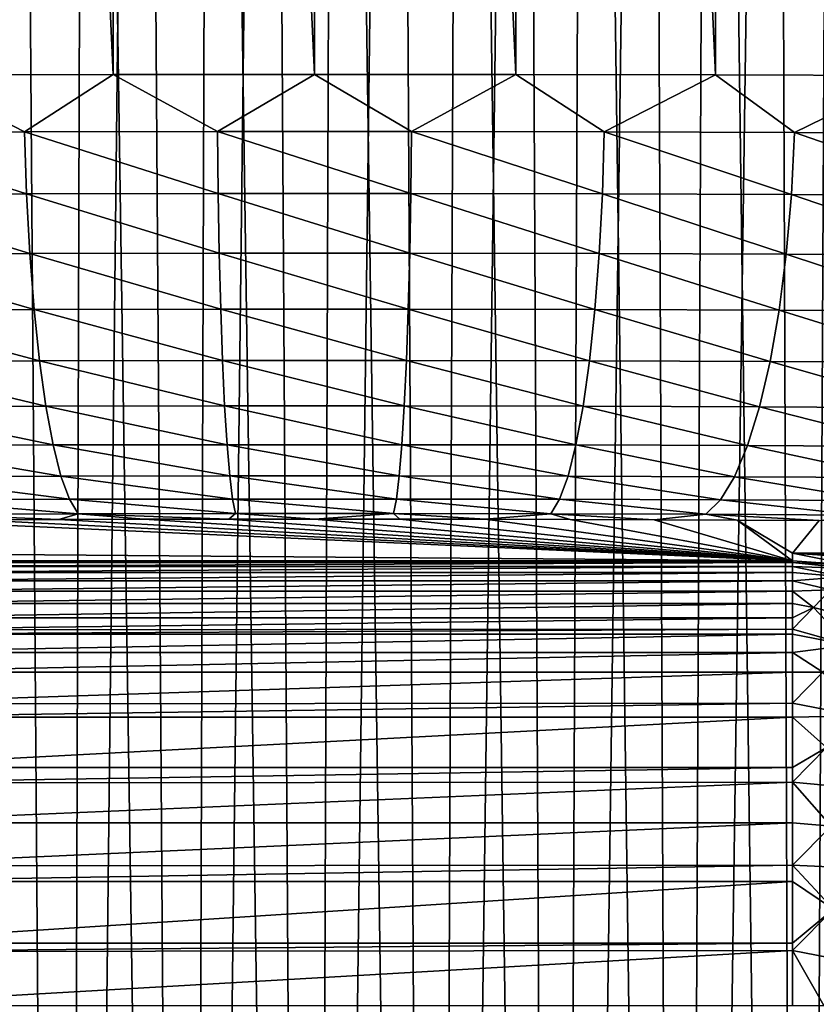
# Model space of a CAD drawing. Header units: millimetres. Extents: x -110 to 110, y 0 to 80.
# Tile 295 of 439: x 71.17 to 74.76, y 26.04 to 30.47. Entities that reach past the tile are written whole.
import ezdxf

# ---------------------------------------------------------------- set-up
doc = ezdxf.new("R2010")
doc.units = ezdxf.units.MM
doc.header["$LTSCALE"] = 59.460957
for name, color, linetype in [('104', 7, 'CONTINUOUS'), ('105', 7, 'CONTINUOUS'), ('129', 7, 'CONTINUOUS'), ('137', 7, 'CONTINUOUS'), ('231', 7, 'CONTINUOUS'), ('30', 7, 'CONTINUOUS'), ('54', 7, 'CONTINUOUS'), ('6', 7, 'CONTINUOUS'), ('77', 7, 'CONTINUOUS'), ('79', 7, 'CONTINUOUS'), ('91', 7, 'CONTINUOUS')]:
    doc.layers.add(name, color=color, linetype=linetype)

msp = doc.modelspace()

# ---------------------------------------------------------------- linework, layer by layer
at = {"layer": '104', "color": 7, "linetype": 'CONTINUOUS'}
for points in [[(74.65, 28.0343, 50.0349), (70.35, 28.0269, 50.1759), (74.65, 28.0269, 50.1759), (74.65, 28.0343, 50.0349)], [(74.65, 28.0343, 50.0349), (70.35, 28.0343, 50.0349), (70.35, 28.0269, 50.1759), (74.65, 28.0343, 50.0349)], [(74.65, 28.0269, 50.1759), (70.35, 28.0095, 50.316), (74.65, 28.0095, 50.316), (74.65, 28.0269, 50.1759)], [(70.35, 28.0269, 50.1759), (70.35, 28.0095, 50.316), (74.65, 28.0269, 50.1759), (70.35, 28.0269, 50.1759)], [(70.35, 28.0095, 50.316), (70.35, 27.9823, 50.4545), (74.65, 28.0095, 50.316), (70.35, 28.0095, 50.316)], [(74.65, 28.0095, 50.316), (70.35, 27.9823, 50.4545), (74.65, 27.9823, 50.4545), (74.65, 28.0095, 50.316)], [(74.65, 27.9823, 50.4545), (70.35, 27.9454, 50.5908), (74.65, 27.9454, 50.5908), (74.65, 27.9823, 50.4545)], [(70.35, 27.9823, 50.4545), (70.35, 27.9454, 50.5908), (74.65, 27.9823, 50.4545), (70.35, 27.9823, 50.4545)], [(74.65, 27.9454, 50.5908), (70.35, 27.8989, 50.7241), (74.65, 27.8989, 50.7241), (74.65, 27.9454, 50.5908)], [(70.35, 27.9454, 50.5908), (70.35, 27.8989, 50.7241), (74.65, 27.9454, 50.5908), (70.35, 27.9454, 50.5908)], [(74.65, 27.8989, 50.7241), (70.35, 27.8432, 50.8538), (74.65, 27.8432, 50.8538), (74.65, 27.8989, 50.7241)], [(70.35, 27.8989, 50.7241), (70.35, 27.8432, 50.8538), (74.65, 27.8989, 50.7241), (70.35, 27.8989, 50.7241)], [(74.65, 27.8432, 50.8538), (70.35, 27.7784, 50.9793), (74.65, 27.7784, 50.9793), (74.65, 27.8432, 50.8538)], [(70.35, 27.8432, 50.8538), (70.35, 27.7784, 50.9793), (74.65, 27.8432, 50.8538), (70.35, 27.8432, 50.8538)], [(74.65, 27.7784, 50.9793), (70.35, 27.7238, 51.0707), (74.65, 27.7267, 51.0663), (74.65, 27.7784, 50.9793)], [(70.35, 27.7784, 50.9793), (70.35, 27.7238, 51.0707), (74.65, 27.7784, 50.9793), (70.35, 27.7784, 50.9793)], [(74.65, 27.7267, 51.0663), (70.35, 27.705, 51.0999), (74.65, 27.705, 51.0999), (74.65, 27.7267, 51.0663)], [(70.35, 27.7238, 51.0707), (70.35, 27.705, 51.0999), (74.65, 27.7267, 51.0663), (70.35, 27.7238, 51.0707)], [(74.65, 27.705, 51.0999), (70.35, 27.6232, 51.215), (74.65, 27.6232, 51.215), (74.65, 27.705, 51.0999)], [(70.35, 27.705, 51.0999), (70.35, 27.6232, 51.215), (74.65, 27.705, 51.0999), (70.35, 27.705, 51.0999)], [(74.65, 27.6232, 51.215), (70.35, 27.5336, 51.324), (74.65, 27.5336, 51.324), (74.65, 27.6232, 51.215)], [(70.35, 27.6232, 51.215), (70.35, 27.5336, 51.324), (74.65, 27.6232, 51.215), (70.35, 27.6232, 51.215)], [(74.65, 27.5336, 51.324), (70.35, 27.392, 51.4689), (74.65, 27.3951, 51.4659), (74.65, 27.5336, 51.324)], [(70.35, 27.5336, 51.324), (70.35, 27.392, 51.4689), (74.65, 27.5336, 51.324), (70.35, 27.5336, 51.324)], [(74.65, 27.3951, 51.4659), (70.35, 27.3323, 51.5218), (74.65, 27.3323, 51.5218), (74.65, 27.3951, 51.4659)], [(70.35, 27.392, 51.4689), (70.35, 27.3323, 51.5218), (74.65, 27.3951, 51.4659), (70.35, 27.392, 51.4689)], [(74.65, 27.3323, 51.5218), (70.35, 27.1052, 51.6893), (74.65, 27.1052, 51.6893), (74.65, 27.3323, 51.5218)], [(70.35, 27.3323, 51.5218), (70.35, 27.1052, 51.6893), (74.65, 27.3323, 51.5218), (70.35, 27.3323, 51.5218)], [(70.35, 27.1052, 51.6893), (70.35, 27.0366, 51.7309), (74.65, 27.1052, 51.6893), (70.35, 27.1052, 51.6893)], [(74.65, 27.1052, 51.6893), (70.35, 27.0366, 51.7309), (74.65, 27.0398, 51.729), (74.65, 27.1052, 51.6893)], [(70.35, 27.0366, 51.7309), (70.35, 26.8568, 51.8232), (74.65, 27.0398, 51.729), (70.35, 27.0366, 51.7309)], [(74.65, 27.0398, 51.729), (70.35, 26.8568, 51.8232), (74.65, 26.8568, 51.8232), (74.65, 27.0398, 51.729)], [(70.35, 26.8568, 51.8232), (70.35, 26.6631, 51.8987), (74.65, 26.8568, 51.8232), (70.35, 26.8568, 51.8232)], [(74.65, 26.8568, 51.8232), (70.35, 26.6631, 51.8987), (74.65, 26.6665, 51.8975), (74.65, 26.8568, 51.8232)], [(70.35, 26.6631, 51.8987), (70.35, 26.592, 51.9208), (74.65, 26.6665, 51.8975), (70.35, 26.6631, 51.8987)], [(74.65, 26.6665, 51.8975), (70.35, 26.592, 51.9208), (74.65, 26.592, 51.9208), (74.65, 26.6665, 51.8975)], [(70.35, 26.592, 51.9208), (70.35, 26.3161, 51.9801), (74.65, 26.592, 51.9208), (70.35, 26.592, 51.9208)], [(74.65, 26.592, 51.9208), (70.35, 26.3161, 51.9801), (74.65, 26.3161, 51.9801), (74.65, 26.592, 51.9208)], [(70.35, 26.3161, 51.9801), (70.35, 26.2786, 51.9851), (74.65, 26.3161, 51.9801), (70.35, 26.3161, 51.9801)], [(74.65, 26.3161, 51.9801), (70.35, 26.2786, 51.9851), (74.65, 26.2821, 51.9846), (74.65, 26.3161, 51.9801)], [(70.35, 26.0346, 52), (74.65, 26.0346, 52), (74.65, 26.2821, 51.9846), (70.35, 26.0346, 52)], [(70.35, 26.2786, 51.9851), (70.35, 26.0346, 52), (74.65, 26.2821, 51.9846), (70.35, 26.2786, 51.9851)]]:
    msp.add_3dface(points, dxfattribs=at)
at = {"layer": '105', "color": 7, "linetype": 'CONTINUOUS'}
for points in [[(74.9212, 28.0158, 50.0346), (74.65, 28.0343, 50.0349), (74.65, 28.0269, 50.1759), (74.9212, 28.0158, 50.0346)], [(74.65, 28.0269, 50.1759), (74.65, 28.0095, 50.316), (74.9099, 28.0007, 50.259), (74.65, 28.0269, 50.1759)], [(74.9212, 28.0158, 50.0346), (74.65, 28.0269, 50.1759), (74.9099, 28.0007, 50.259), (74.9212, 28.0158, 50.0346)], [(74.9099, 28.0007, 50.259), (74.65, 28.0095, 50.316), (74.8764, 27.9633, 50.4785), (74.9099, 28.0007, 50.259)], [(74.65, 28.0095, 50.316), (74.65, 27.9823, 50.4545), (74.8764, 27.9633, 50.4785), (74.65, 28.0095, 50.316)], [(74.65, 27.9823, 50.4545), (74.65, 27.9454, 50.5908), (74.8764, 27.9633, 50.4785), (74.65, 27.9823, 50.4545)], [(74.8764, 27.9633, 50.4785), (74.65, 27.9454, 50.5908), (74.8212, 27.9044, 50.6888), (74.8764, 27.9633, 50.4785)], [(74.65, 27.9454, 50.5908), (74.65, 27.8989, 50.7241), (74.8212, 27.9044, 50.6888), (74.65, 27.9454, 50.5908)], [(74.8212, 27.9044, 50.6888), (74.65, 27.8989, 50.7241), (74.7455, 27.8253, 50.8856), (74.8212, 27.9044, 50.6888)], [(74.65, 27.8989, 50.7241), (74.65, 27.8432, 50.8538), (74.7455, 27.8253, 50.8856), (74.65, 27.8989, 50.7241)], [(74.8212, 27.9044, 50.6888), (74.7455, 27.8253, 50.8856), (75.0049, 27.7589, 50.9491), (74.8212, 27.9044, 50.6888)], [(74.65, 27.8432, 50.8538), (74.65, 27.7784, 50.9793), (74.7455, 27.8253, 50.8856), (74.65, 27.8432, 50.8538)], [(74.65, 27.7784, 50.9793), (74.65, 27.7267, 51.0663), (74.7455, 27.8253, 50.8856), (74.65, 27.7784, 50.9793)], [(74.7455, 27.8253, 50.8856), (74.65, 27.7267, 51.0663), (74.9049, 27.6556, 51.1434), (74.7455, 27.8253, 50.8856)], [(75.0049, 27.7589, 50.9491), (74.7455, 27.8253, 50.8856), (74.9049, 27.6556, 51.1434), (75.0049, 27.7589, 50.9491)], [(74.65, 27.7267, 51.0663), (74.65, 27.705, 51.0999), (74.9049, 27.6556, 51.1434), (74.65, 27.7267, 51.0663)], [(74.65, 27.705, 51.0999), (74.65, 27.6232, 51.215), (74.9049, 27.6556, 51.1434), (74.65, 27.705, 51.0999)], [(74.9049, 27.6556, 51.1434), (74.65, 27.6232, 51.215), (74.7868, 27.5344, 51.316), (74.9049, 27.6556, 51.1434)], [(74.65, 27.6232, 51.215), (74.65, 27.5336, 51.324), (74.7868, 27.5344, 51.316), (74.65, 27.6232, 51.215)], [(74.7868, 27.5344, 51.316), (74.65, 27.3951, 51.4659), (74.944, 27.3379, 51.4883), (74.7868, 27.5344, 51.316)], [(74.65, 27.5336, 51.324), (74.65, 27.3951, 51.4659), (74.7868, 27.5344, 51.316), (74.65, 27.5336, 51.324)], [(74.65, 27.3951, 51.4659), (74.65, 27.3323, 51.5218), (74.944, 27.3379, 51.4883), (74.65, 27.3951, 51.4659)], [(74.944, 27.3379, 51.4883), (74.65, 27.3323, 51.5218), (74.8034, 27.1949, 51.6218), (74.944, 27.3379, 51.4883)], [(74.65, 27.3323, 51.5218), (74.65, 27.1052, 51.6893), (74.8034, 27.1949, 51.6218), (74.65, 27.3323, 51.5218)], [(74.8034, 27.1949, 51.6218), (74.65, 27.0398, 51.729), (74.9889, 27.0086, 51.7136), (74.8034, 27.1949, 51.6218)], [(74.65, 27.1052, 51.6893), (74.65, 27.0398, 51.729), (74.8034, 27.1949, 51.6218), (74.65, 27.1052, 51.6893)], [(74.9889, 27.0086, 51.7136), (74.65, 27.0398, 51.729), (74.8245, 26.8422, 51.8214), (74.9889, 27.0086, 51.7136)], [(74.65, 27.0398, 51.729), (74.65, 26.8568, 51.8232), (74.8245, 26.8422, 51.8214), (74.65, 27.0398, 51.729)], [(74.65, 26.8568, 51.8232), (74.65, 26.6665, 51.8975), (74.8245, 26.8422, 51.8214), (74.65, 26.8568, 51.8232)], [(74.65, 26.6665, 51.8975), (75.015, 26.6492, 51.8679), (74.8245, 26.8422, 51.8214), (74.65, 26.6665, 51.8975)], [(74.65, 26.6665, 51.8975), (74.8355, 26.4683, 51.9436), (75.015, 26.6492, 51.8679), (74.65, 26.6665, 51.8975)], [(74.65, 26.6665, 51.8975), (74.65, 26.592, 51.9208), (74.8355, 26.4683, 51.9436), (74.65, 26.6665, 51.8975)], [(74.65, 26.592, 51.9208), (74.65, 26.3161, 51.9801), (74.8355, 26.4683, 51.9436), (74.65, 26.592, 51.9208)], [(74.65, 26.2821, 51.9846), (74.9744, 26.2188, 51.9649), (74.8355, 26.4683, 51.9436), (74.65, 26.2821, 51.9846)], [(74.65, 26.3161, 51.9801), (74.65, 26.2821, 51.9846), (74.8355, 26.4683, 51.9436), (74.65, 26.3161, 51.9801)], [(74.65, 26.2821, 51.9846), (74.7908, 26.0346, 51.995), (74.9744, 26.2188, 51.9649), (74.65, 26.2821, 51.9846)], [(74.65, 26.2821, 51.9846), (74.65, 26.0346, 52), (74.7908, 26.0346, 51.995), (74.65, 26.2821, 51.9846)]]:
    msp.add_3dface(points, dxfattribs=at)
at = {"layer": '129', "color": 7, "linetype": 'CONTINUOUS'}
for points in [[(70.6963, 30.2196, 37.4746), (70.3399, 29.9611, 37.5704), (71.1961, 29.964, 37.4057), (70.6963, 30.2196, 37.4746)], [(71.5937, 30.2214, 37.3409), (70.6963, 30.2196, 37.4746), (71.1961, 29.964, 37.4057), (71.5937, 30.2214, 37.3409)], [(71.5937, 30.2214, 37.3409), (71.1961, 29.964, 37.4057), (72.0641, 29.9654, 37.323), (71.5937, 30.2214, 37.3409)], [(72.5, 30.2221, 37.2962), (71.5937, 30.2214, 37.3409), (72.0641, 29.9654, 37.323), (72.5, 30.2221, 37.2962)], [(72.5, 30.2221, 37.2962), (72.0641, 29.9654, 37.323), (72.9359, 29.9654, 37.323), (72.5, 30.2221, 37.2962)], [(73.4063, 30.2214, 37.3409), (72.5, 30.2221, 37.2962), (72.9359, 29.9654, 37.323), (73.4063, 30.2214, 37.3409)], [(73.4063, 30.2214, 37.3409), (72.9359, 29.9654, 37.323), (73.8039, 29.964, 37.4057), (73.4063, 30.2214, 37.3409)], [(74.3037, 30.2196, 37.4746), (73.4063, 30.2214, 37.3409), (73.8039, 29.964, 37.4057), (74.3037, 30.2196, 37.4746)], [(74.3037, 30.2196, 37.4746), (73.8039, 29.964, 37.4057), (74.6601, 29.9611, 37.5704), (74.3037, 30.2196, 37.4746)], [(75.1837, 30.2166, 37.6961), (74.3037, 30.2196, 37.4746), (74.6601, 29.9611, 37.5704), (75.1837, 30.2166, 37.6961)], [(75.1837, 30.2166, 37.6961), (74.6601, 29.9611, 37.5704), (75.4968, 29.9568, 37.8154), (75.1837, 30.2166, 37.6961)], [(70.3399, 29.9611, 37.5704), (71.2048, 29.6849, 37.4616), (71.1961, 29.964, 37.4057), (70.3399, 29.9611, 37.5704)], [(70.3543, 29.6821, 37.6252), (71.2048, 29.6849, 37.4616), (70.3399, 29.9611, 37.5704), (70.3543, 29.6821, 37.6252)], [(71.1961, 29.964, 37.4057), (72.067, 29.6863, 37.3795), (72.0641, 29.9654, 37.323), (71.1961, 29.964, 37.4057)], [(71.2048, 29.6849, 37.4616), (72.067, 29.6863, 37.3795), (71.1961, 29.964, 37.4057), (71.2048, 29.6849, 37.4616)], [(72.067, 29.6863, 37.3795), (72.933, 29.6863, 37.3795), (72.0641, 29.9654, 37.323), (72.067, 29.6863, 37.3795)], [(72.0641, 29.9654, 37.323), (72.933, 29.6863, 37.3795), (72.9359, 29.9654, 37.323), (72.0641, 29.9654, 37.323)], [(72.933, 29.6863, 37.3795), (73.7952, 29.6849, 37.4616), (72.9359, 29.9654, 37.323), (72.933, 29.6863, 37.3795)], [(72.9359, 29.9654, 37.323), (73.7952, 29.6849, 37.4616), (73.8039, 29.964, 37.4057), (72.9359, 29.9654, 37.323)], [(73.7952, 29.6849, 37.4616), (74.6457, 29.6821, 37.6252), (73.8039, 29.964, 37.4057), (73.7952, 29.6849, 37.4616)], [(73.8039, 29.964, 37.4057), (74.6457, 29.6821, 37.6252), (74.6601, 29.9611, 37.5704), (73.8039, 29.964, 37.4057)], [(74.6457, 29.6821, 37.6252), (75.4768, 29.6778, 37.8686), (74.6601, 29.9611, 37.5704), (74.6457, 29.6821, 37.6252)], [(74.6601, 29.9611, 37.5704), (75.4768, 29.6778, 37.8686), (75.4968, 29.9568, 37.8154), (74.6601, 29.9611, 37.5704)], [(70.3543, 29.6821, 37.6252), (71.2191, 29.4167, 37.5562), (71.2048, 29.6849, 37.4616), (70.3543, 29.6821, 37.6252)], [(70.3779, 29.4139, 37.7179), (71.2191, 29.4167, 37.5562), (70.3543, 29.6821, 37.6252), (70.3779, 29.4139, 37.7179)], [(71.2048, 29.6849, 37.4616), (72.0717, 29.4181, 37.4749), (72.067, 29.6863, 37.3795), (71.2048, 29.6849, 37.4616)], [(71.2191, 29.4167, 37.5562), (72.0717, 29.4181, 37.4749), (71.2048, 29.6849, 37.4616), (71.2191, 29.4167, 37.5562)], [(72.067, 29.6863, 37.3795), (72.9283, 29.4181, 37.4749), (72.933, 29.6863, 37.3795), (72.067, 29.6863, 37.3795)], [(72.0717, 29.4181, 37.4749), (72.9283, 29.4181, 37.4749), (72.067, 29.6863, 37.3795), (72.0717, 29.4181, 37.4749)], [(72.9283, 29.4181, 37.4749), (73.7809, 29.4167, 37.5562), (72.933, 29.6863, 37.3795), (72.9283, 29.4181, 37.4749)], [(72.933, 29.6863, 37.3795), (73.7809, 29.4167, 37.5562), (73.7952, 29.6849, 37.4616), (72.933, 29.6863, 37.3795)], [(73.7809, 29.4167, 37.5562), (74.6221, 29.4139, 37.7179), (73.7952, 29.6849, 37.4616), (73.7809, 29.4167, 37.5562)], [(73.7952, 29.6849, 37.4616), (74.6221, 29.4139, 37.7179), (74.6457, 29.6821, 37.6252), (73.7952, 29.6849, 37.4616)], [(74.6221, 29.4139, 37.7179), (75.4441, 29.4097, 37.9587), (74.6457, 29.6821, 37.6252), (74.6221, 29.4139, 37.7179)], [(74.6457, 29.6821, 37.6252), (75.4441, 29.4097, 37.9587), (75.4768, 29.6778, 37.8686), (74.6457, 29.6821, 37.6252)], [(70.3779, 29.4139, 37.7179), (71.2385, 29.1648, 37.6875), (71.2191, 29.4167, 37.5562), (70.3779, 29.4139, 37.7179)], [(70.4102, 29.162, 37.8468), (71.2385, 29.1648, 37.6875), (70.3779, 29.4139, 37.7179), (70.4102, 29.162, 37.8468)], [(71.2191, 29.4167, 37.5562), (72.0782, 29.1662, 37.6075), (72.0717, 29.4181, 37.4749), (71.2191, 29.4167, 37.5562)], [(71.2385, 29.1648, 37.6875), (72.0782, 29.1662, 37.6075), (71.2191, 29.4167, 37.5562), (71.2385, 29.1648, 37.6875)], [(72.0782, 29.1662, 37.6075), (72.9218, 29.1662, 37.6075), (72.0717, 29.4181, 37.4749), (72.0782, 29.1662, 37.6075)], [(72.0717, 29.4181, 37.4749), (72.9218, 29.1662, 37.6075), (72.9283, 29.4181, 37.4749), (72.0717, 29.4181, 37.4749)], [(72.9218, 29.1662, 37.6075), (73.7615, 29.1648, 37.6875), (72.9283, 29.4181, 37.4749), (72.9218, 29.1662, 37.6075)], [(72.9283, 29.4181, 37.4749), (73.7615, 29.1648, 37.6875), (73.7809, 29.4167, 37.5562), (72.9283, 29.4181, 37.4749)], [(73.7615, 29.1648, 37.6875), (74.5898, 29.162, 37.8468), (73.7809, 29.4167, 37.5562), (73.7615, 29.1648, 37.6875)], [(73.7809, 29.4167, 37.5562), (74.5898, 29.162, 37.8468), (74.6221, 29.4139, 37.7179), (73.7809, 29.4167, 37.5562)], [(74.5898, 29.162, 37.8468), (75.3993, 29.1579, 38.0839), (74.6221, 29.4139, 37.7179), (74.5898, 29.162, 37.8468)], [(74.6221, 29.4139, 37.7179), (75.3993, 29.1579, 38.0839), (75.4441, 29.4097, 37.9587), (74.6221, 29.4139, 37.7179)], [(70.4102, 29.162, 37.8468), (71.2628, 28.9343, 37.8529), (71.2385, 29.1648, 37.6875), (70.4102, 29.162, 37.8468)], [(70.4504, 28.9316, 38.0091), (71.2628, 28.9343, 37.8529), (70.4102, 29.162, 37.8468), (70.4504, 28.9316, 38.0091)], [(71.2385, 29.1648, 37.6875), (72.0864, 28.9357, 37.7744), (72.0782, 29.1662, 37.6075), (71.2385, 29.1648, 37.6875)], [(71.2628, 28.9343, 37.8529), (72.0864, 28.9357, 37.7744), (71.2385, 29.1648, 37.6875), (71.2628, 28.9343, 37.8529)], [(72.0782, 29.1662, 37.6075), (72.9136, 28.9357, 37.7744), (72.9218, 29.1662, 37.6075), (72.0782, 29.1662, 37.6075)], [(72.0864, 28.9357, 37.7744), (72.9136, 28.9357, 37.7744), (72.0782, 29.1662, 37.6075), (72.0864, 28.9357, 37.7744)], [(72.9136, 28.9357, 37.7744), (73.7372, 28.9343, 37.8529), (72.9218, 29.1662, 37.6075), (72.9136, 28.9357, 37.7744)], [(72.9218, 29.1662, 37.6075), (73.7372, 28.9343, 37.8529), (73.7615, 29.1648, 37.6875), (72.9218, 29.1662, 37.6075)], [(73.7372, 28.9343, 37.8529), (74.5496, 28.9316, 38.0091), (73.7615, 29.1648, 37.6875), (73.7372, 28.9343, 37.8529)], [(73.7615, 29.1648, 37.6875), (74.5496, 28.9316, 38.0091), (74.5898, 29.162, 37.8468), (73.7615, 29.1648, 37.6875)], [(74.5496, 28.9316, 38.0091), (75.3435, 28.9275, 38.2416), (74.5898, 29.162, 37.8468), (74.5496, 28.9316, 38.0091)], [(74.5898, 29.162, 37.8468), (75.3435, 28.9275, 38.2416), (75.3993, 29.1579, 38.0839), (74.5898, 29.162, 37.8468)], [(70.4504, 28.9316, 38.0091), (71.2915, 28.7299, 38.049), (71.2628, 28.9343, 37.8529), (70.4504, 28.9316, 38.0091)], [(70.4979, 28.7272, 38.2016), (71.2915, 28.7299, 38.049), (70.4504, 28.9316, 38.0091), (70.4979, 28.7272, 38.2016)], [(71.2628, 28.9343, 37.8529), (72.0959, 28.7312, 37.9724), (72.0864, 28.9357, 37.7744), (71.2628, 28.9343, 37.8529)], [(71.2915, 28.7299, 38.049), (72.0959, 28.7312, 37.9724), (71.2628, 28.9343, 37.8529), (71.2915, 28.7299, 38.049)], [(72.0959, 28.7312, 37.9724), (72.9041, 28.7312, 37.9724), (72.0864, 28.9357, 37.7744), (72.0959, 28.7312, 37.9724)], [(72.0864, 28.9357, 37.7744), (72.9041, 28.7312, 37.9724), (72.9136, 28.9357, 37.7744), (72.0864, 28.9357, 37.7744)], [(72.9041, 28.7312, 37.9724), (73.7085, 28.7299, 38.049), (72.9136, 28.9357, 37.7744), (72.9041, 28.7312, 37.9724)], [(72.9136, 28.9357, 37.7744), (73.7085, 28.7299, 38.049), (73.7372, 28.9343, 37.8529), (72.9136, 28.9357, 37.7744)], [(73.7085, 28.7299, 38.049), (74.5021, 28.7272, 38.2016), (73.7372, 28.9343, 37.8529), (73.7085, 28.7299, 38.049)], [(73.7372, 28.9343, 37.8529), (74.5021, 28.7272, 38.2016), (74.5496, 28.9316, 38.0091), (73.7372, 28.9343, 37.8529)], [(74.5021, 28.7272, 38.2016), (75.2776, 28.7233, 38.4288), (74.5496, 28.9316, 38.0091), (74.5021, 28.7272, 38.2016)], [(74.5496, 28.9316, 38.0091), (75.2776, 28.7233, 38.4288), (75.3435, 28.9275, 38.2416), (74.5496, 28.9316, 38.0091)], [(70.4979, 28.7272, 38.2016), (71.3239, 28.5557, 38.2719), (71.2915, 28.7299, 38.049), (70.4979, 28.7272, 38.2016)], [(70.5516, 28.5531, 38.4204), (71.3239, 28.5557, 38.2719), (70.4979, 28.7272, 38.2016), (70.5516, 28.5531, 38.4204)], [(71.2915, 28.7299, 38.049), (72.1068, 28.557, 38.1973), (72.0959, 28.7312, 37.9724), (71.2915, 28.7299, 38.049)], [(71.3239, 28.5557, 38.2719), (72.1068, 28.557, 38.1973), (71.2915, 28.7299, 38.049), (71.3239, 28.5557, 38.2719)], [(72.1068, 28.557, 38.1973), (72.8932, 28.557, 38.1973), (72.0959, 28.7312, 37.9724), (72.1068, 28.557, 38.1973)], [(72.0959, 28.7312, 37.9724), (72.8932, 28.557, 38.1973), (72.9041, 28.7312, 37.9724), (72.0959, 28.7312, 37.9724)], [(72.8932, 28.557, 38.1973), (73.6761, 28.5557, 38.2719), (72.9041, 28.7312, 37.9724), (72.8932, 28.557, 38.1973)], [(72.9041, 28.7312, 37.9724), (73.6761, 28.5557, 38.2719), (73.7085, 28.7299, 38.049), (72.9041, 28.7312, 37.9724)], [(73.6761, 28.5557, 38.2719), (74.4484, 28.5531, 38.4204), (73.7085, 28.7299, 38.049), (73.6761, 28.5557, 38.2719)], [(73.7085, 28.7299, 38.049), (74.4484, 28.5531, 38.4204), (74.5021, 28.7272, 38.2016), (73.7085, 28.7299, 38.049)], [(74.4484, 28.5531, 38.4204), (75.2031, 28.5492, 38.6415), (74.5021, 28.7272, 38.2016), (74.4484, 28.5531, 38.4204)], [(74.5021, 28.7272, 38.2016), (75.2031, 28.5492, 38.6415), (75.2776, 28.7233, 38.4288), (74.5021, 28.7272, 38.2016)], [(70.5516, 28.5531, 38.4204), (71.3594, 28.4152, 38.517), (71.3239, 28.5557, 38.2719), (70.5516, 28.5531, 38.4204)], [(70.6104, 28.4127, 38.6611), (71.3594, 28.4152, 38.517), (70.5516, 28.5531, 38.4204), (70.6104, 28.4127, 38.6611)], [(71.3239, 28.5557, 38.2719), (72.1187, 28.4165, 38.4447), (72.1068, 28.557, 38.1973), (71.3239, 28.5557, 38.2719)], [(71.3594, 28.4152, 38.517), (72.1187, 28.4165, 38.4447), (71.3239, 28.5557, 38.2719), (71.3594, 28.4152, 38.517)], [(72.1187, 28.4165, 38.4447), (72.8813, 28.4165, 38.4447), (72.1068, 28.557, 38.1973), (72.1187, 28.4165, 38.4447)], [(72.1068, 28.557, 38.1973), (72.8813, 28.4165, 38.4447), (72.8932, 28.557, 38.1973), (72.1068, 28.557, 38.1973)], [(72.8813, 28.4165, 38.4447), (73.6406, 28.4152, 38.517), (72.8932, 28.557, 38.1973), (72.8813, 28.4165, 38.4447)], [(72.8932, 28.557, 38.1973), (73.6406, 28.4152, 38.517), (73.6761, 28.5557, 38.2719), (72.8932, 28.557, 38.1973)], [(73.6406, 28.4152, 38.517), (74.3896, 28.4127, 38.6611), (73.6761, 28.5557, 38.2719), (73.6406, 28.4152, 38.517)], [(73.6761, 28.5557, 38.2719), (74.3896, 28.4127, 38.6611), (74.4484, 28.5531, 38.4204), (73.6761, 28.5557, 38.2719)], [(74.3896, 28.4127, 38.6611), (75.1215, 28.409, 38.8755), (74.4484, 28.5531, 38.4204), (74.3896, 28.4127, 38.6611)], [(74.4484, 28.5531, 38.4204), (75.1215, 28.409, 38.8755), (75.2031, 28.5492, 38.6415), (74.4484, 28.5531, 38.4204)], [(70.6104, 28.4127, 38.6611), (71.3973, 28.3114, 38.7794), (71.3594, 28.4152, 38.517), (70.6104, 28.4127, 38.6611)], [(70.6732, 28.3089, 38.9187), (71.3973, 28.3114, 38.7794), (70.6104, 28.4127, 38.6611), (70.6732, 28.3089, 38.9187)], [(71.3594, 28.4152, 38.517), (72.1313, 28.3126, 38.7095), (72.1187, 28.4165, 38.4447), (71.3594, 28.4152, 38.517)], [(71.3973, 28.3114, 38.7794), (72.1313, 28.3126, 38.7095), (71.3594, 28.4152, 38.517), (71.3973, 28.3114, 38.7794)], [(72.1313, 28.3126, 38.7095), (72.8687, 28.3126, 38.7095), (72.1187, 28.4165, 38.4447), (72.1313, 28.3126, 38.7095)], [(72.1187, 28.4165, 38.4447), (72.8687, 28.3126, 38.7095), (72.8813, 28.4165, 38.4447), (72.1187, 28.4165, 38.4447)], [(72.8687, 28.3126, 38.7095), (73.6027, 28.3114, 38.7794), (72.8813, 28.4165, 38.4447), (72.8687, 28.3126, 38.7095)], [(72.8813, 28.4165, 38.4447), (73.6027, 28.3114, 38.7794), (73.6406, 28.4152, 38.517), (72.8813, 28.4165, 38.4447)], [(73.6027, 28.3114, 38.7794), (74.3268, 28.3089, 38.9187), (73.6406, 28.4152, 38.517), (73.6027, 28.3114, 38.7794)], [(73.6406, 28.4152, 38.517), (74.3268, 28.3089, 38.9187), (74.3896, 28.4127, 38.6611), (73.6406, 28.4152, 38.517)], [(74.3268, 28.3089, 38.9187), (75.0344, 28.3053, 39.1259), (74.3896, 28.4127, 38.6611), (74.3268, 28.3089, 38.9187)], [(74.3896, 28.4127, 38.6611), (75.0344, 28.3053, 39.1259), (75.1215, 28.409, 38.8755), (74.3896, 28.4127, 38.6611)], [(70.6732, 28.3089, 38.9187), (71.4368, 28.2462, 39.0538), (71.3973, 28.3114, 38.7794), (70.6732, 28.3089, 38.9187)], [(70.7387, 28.2439, 39.188), (71.4368, 28.2462, 39.0538), (70.6732, 28.3089, 38.9187), (70.7387, 28.2439, 39.188)], [(71.3973, 28.3114, 38.7794), (72.1445, 28.2474, 38.9864), (72.1313, 28.3126, 38.7095), (71.3973, 28.3114, 38.7794)], [(71.4368, 28.2462, 39.0538), (72.1445, 28.2474, 38.9864), (71.3973, 28.3114, 38.7794), (71.4368, 28.2462, 39.0538)], [(72.1313, 28.3126, 38.7095), (72.8555, 28.2474, 38.9864), (72.8687, 28.3126, 38.7095), (72.1313, 28.3126, 38.7095)], [(72.1445, 28.2474, 38.9864), (72.8555, 28.2474, 38.9864), (72.1313, 28.3126, 38.7095), (72.1445, 28.2474, 38.9864)], [(72.8555, 28.2474, 38.9864), (73.5632, 28.2462, 39.0538), (72.8687, 28.3126, 38.7095), (72.8555, 28.2474, 38.9864)], [(72.8687, 28.3126, 38.7095), (73.5632, 28.2462, 39.0538), (73.6027, 28.3114, 38.7794), (72.8687, 28.3126, 38.7095)], [(73.5632, 28.2462, 39.0538), (74.2613, 28.2439, 39.188), (73.6027, 28.3114, 38.7794), (73.5632, 28.2462, 39.0538)], [(73.6027, 28.3114, 38.7794), (74.2613, 28.2439, 39.188), (74.3268, 28.3089, 38.9187), (73.6027, 28.3114, 38.7794)], [(74.2613, 28.2439, 39.188), (74.9436, 28.2404, 39.3879), (74.3268, 28.3089, 38.9187), (74.2613, 28.2439, 39.188)], [(74.3268, 28.3089, 38.9187), (74.9436, 28.2404, 39.3879), (75.0344, 28.3053, 39.1259), (74.3268, 28.3089, 38.9187)], [(70.7387, 28.2439, 39.188), (71.3504, 28.2207, 39.3536), (71.4368, 28.2462, 39.0538), (70.7387, 28.2439, 39.188)], [(70.9723, 28.2195, 39.4251), (71.3504, 28.2207, 39.3536), (70.7387, 28.2439, 39.188), (70.9723, 28.2195, 39.4251)], [(71.3504, 28.2207, 39.3536), (71.7318, 28.2216, 39.3023), (71.4368, 28.2462, 39.0538), (71.3504, 28.2207, 39.3536)], [(71.4368, 28.2462, 39.0538), (72.1153, 28.2222, 39.2715), (72.1445, 28.2474, 38.9864), (71.4368, 28.2462, 39.0538)], [(71.7318, 28.2216, 39.3023), (72.1153, 28.2222, 39.2715), (71.4368, 28.2462, 39.0538), (71.7318, 28.2216, 39.3023)], [(72.1153, 28.2222, 39.2715), (72.5, 28.2224, 39.2613), (72.1445, 28.2474, 38.9864), (72.1153, 28.2222, 39.2715)], [(72.1445, 28.2474, 38.9864), (72.5, 28.2224, 39.2613), (72.8555, 28.2474, 38.9864), (72.1445, 28.2474, 38.9864)], [(72.5, 28.2224, 39.2613), (72.8847, 28.2222, 39.2715), (72.8555, 28.2474, 38.9864), (72.5, 28.2224, 39.2613)], [(72.8555, 28.2474, 38.9864), (73.2682, 28.2216, 39.3023), (73.5632, 28.2462, 39.0538), (72.8555, 28.2474, 38.9864)], [(72.8847, 28.2222, 39.2715), (73.2682, 28.2216, 39.3023), (72.8555, 28.2474, 38.9864), (72.8847, 28.2222, 39.2715)], [(73.2682, 28.2216, 39.3023), (73.6496, 28.2207, 39.3536), (73.5632, 28.2462, 39.0538), (73.2682, 28.2216, 39.3023)], [(73.5632, 28.2462, 39.0538), (74.0277, 28.2195, 39.4251), (74.2613, 28.2439, 39.188), (73.5632, 28.2462, 39.0538)], [(73.6496, 28.2207, 39.3536), (74.0277, 28.2195, 39.4251), (73.5632, 28.2462, 39.0538), (73.6496, 28.2207, 39.3536)], [(74.0277, 28.2195, 39.4251), (74.4015, 28.2179, 39.5167), (74.2613, 28.2439, 39.188), (74.0277, 28.2195, 39.4251)], [(74.2613, 28.2439, 39.188), (74.7698, 28.216, 39.6282), (74.9436, 28.2404, 39.3879), (74.2613, 28.2439, 39.188)], [(74.4015, 28.2179, 39.5167), (74.7698, 28.216, 39.6282), (74.2613, 28.2439, 39.188), (74.4015, 28.2179, 39.5167)]]:
    msp.add_3dface(points, dxfattribs=at)
at = {"layer": '137', "color": 7, "linetype": 'CONTINUOUS'}
msp.add_3dface([(79.5787, 28.0692, 48.0349), (74.65, 28.0692, 48.0349), (74.886, 28.0603, 48.1921), (79.5787, 28.0692, 48.0349)], dxfattribs=at)
at = {"layer": '231', "color": 7, "linetype": 'CONTINUOUS'}
msp.add_3dface([(74.65, 28.0692, 48.0349), (74.8073, 28.0589, 48.2708), (74.886, 28.0603, 48.1921), (74.65, 28.0692, 48.0349)], dxfattribs=at)
at = {"layer": '30', "color": 7, "linetype": 'CONTINUOUS'}
for points in [[(70.8291, 9.2948, 34.9057), (71.1515, 40, 34.3245), (71.3791, 9.2948, 34.8397), (70.8291, 9.2948, 34.9057)], [(71.1515, 40, 34.3245), (71.7221, 40, 34.2747), (71.3791, 9.2948, 34.8397), (71.1515, 40, 34.3245)], [(71.3791, 9.2948, 34.8397), (71.7221, 40, 34.2747), (71.9316, 9.2948, 34.7998), (71.3791, 9.2948, 34.8397)], [(71.7221, 40, 34.2747), (72.2943, 40, 34.2517), (71.9316, 9.2948, 34.7998), (71.7221, 40, 34.2747)], [(71.9316, 9.2948, 34.7998), (72.2943, 40, 34.2517), (72.4854, 9.2948, 34.786), (71.9316, 9.2948, 34.7998)], [(72.2943, 40, 34.2517), (72.8671, 40, 34.2555), (72.4854, 9.2948, 34.786), (72.2943, 40, 34.2517)], [(72.4854, 9.2948, 34.786), (72.8671, 40, 34.2555), (73.0392, 9.2948, 34.7984), (72.4854, 9.2948, 34.786)], [(72.8671, 40, 34.2555), (73.439, 40, 34.286), (73.0392, 9.2948, 34.7984), (72.8671, 40, 34.2555)], [(73.0392, 9.2948, 34.7984), (73.439, 40, 34.286), (73.5918, 9.2948, 34.837), (73.0392, 9.2948, 34.7984)], [(73.439, 40, 34.286), (74.0089, 40, 34.3433), (73.5918, 9.2948, 34.837), (73.439, 40, 34.286)], [(73.5918, 9.2948, 34.837), (74.0089, 40, 34.3433), (74.142, 9.2948, 34.9016), (73.5918, 9.2948, 34.837)], [(74.0089, 40, 34.3433), (74.5755, 40, 34.4271), (74.142, 9.2948, 34.9016), (74.0089, 40, 34.3433)], [(74.142, 9.2948, 34.9016), (74.5755, 40, 34.4271), (74.6885, 9.2948, 34.9922), (74.142, 9.2948, 34.9016)], [(74.5755, 40, 34.4271), (75.1375, 40, 34.5373), (74.6885, 9.2948, 34.9922), (74.5755, 40, 34.4271)], [(74.6885, 9.2948, 34.9922), (75.1375, 40, 34.5373), (75.2301, 9.2948, 35.1085), (74.6885, 9.2948, 34.9922)]]:
    msp.add_3dface(points, dxfattribs=at)
at = {"layer": '54', "color": 7, "linetype": 'CONTINUOUS'}
for points in [[(71.3791, 9.2948, -34.8397), (70.9112, 40, -34.3535), (70.8291, 9.2948, -34.9057), (71.3791, 9.2948, -34.8397)], [(71.4718, 40, -34.2932), (70.9112, 40, -34.3535), (71.3791, 9.2948, -34.8397), (71.4718, 40, -34.2932)], [(71.9316, 9.2948, -34.7998), (71.4718, 40, -34.2932), (71.3791, 9.2948, -34.8397), (71.9316, 9.2948, -34.7998)], [(72.0345, 40, -34.2588), (71.4718, 40, -34.2932), (71.9316, 9.2948, -34.7998), (72.0345, 40, -34.2588)], [(72.4854, 9.2948, -34.786), (72.0345, 40, -34.2588), (71.9316, 9.2948, -34.7998), (72.4854, 9.2948, -34.786)], [(72.5982, 40, -34.2504), (72.0345, 40, -34.2588), (72.4854, 9.2948, -34.786), (72.5982, 40, -34.2504)], [(73.0392, 9.2948, -34.7984), (72.5982, 40, -34.2504), (72.4854, 9.2948, -34.786), (73.0392, 9.2948, -34.7984)], [(73.1617, 40, -34.2679), (72.5982, 40, -34.2504), (73.0392, 9.2948, -34.7984), (73.1617, 40, -34.2679)], [(73.5918, 9.2948, -34.837), (73.1617, 40, -34.2679), (73.0392, 9.2948, -34.7984), (73.5918, 9.2948, -34.837)], [(73.7238, 40, -34.3113), (73.1617, 40, -34.2679), (73.5918, 9.2948, -34.837), (73.7238, 40, -34.3113)], [(74.142, 9.2948, -34.9016), (73.7238, 40, -34.3113), (73.5918, 9.2948, -34.837), (74.142, 9.2948, -34.9016)], [(74.2833, 40, -34.3805), (73.7238, 40, -34.3113), (74.142, 9.2948, -34.9016), (74.2833, 40, -34.3805)], [(74.6885, 9.2948, -34.9922), (74.2833, 40, -34.3805), (74.142, 9.2948, -34.9016), (74.6885, 9.2948, -34.9922)], [(74.8391, 40, -34.4754), (74.2833, 40, -34.3805), (74.6885, 9.2948, -34.9922), (74.8391, 40, -34.4754)], [(75.2301, 9.2948, -35.1085), (74.8391, 40, -34.4754), (74.6885, 9.2948, -34.9922), (75.2301, 9.2948, -35.1085)]]:
    msp.add_3dface(points, dxfattribs=at)
at = {"layer": '6', "color": 7, "linetype": 'CONTINUOUS'}
for points in [[(110, 0, -55), (-110, 0, -55), (110, 80, -55), (110, 0, -55)], [(110, 80, -55), (-110, 0, -55), (-110, 80, -55), (110, 80, -55)]]:
    msp.add_3dface(points, dxfattribs=at)
at = {"layer": '77', "color": 7, "linetype": 'CONTINUOUS'}
for points in [[(71.5937, 30.2214, 37.3409), (70.6963, 49.7804, 37.4746), (70.6963, 30.2196, 37.4746), (71.5937, 30.2214, 37.3409)], [(71.5937, 49.7786, 37.3409), (70.6963, 49.7804, 37.4746), (71.5937, 30.2214, 37.3409), (71.5937, 49.7786, 37.3409)], [(72.5, 30.2221, 37.2962), (71.5937, 49.7786, 37.3409), (71.5937, 30.2214, 37.3409), (72.5, 30.2221, 37.2962)], [(72.5, 49.7779, 37.2962), (71.5937, 49.7786, 37.3409), (72.5, 30.2221, 37.2962), (72.5, 49.7779, 37.2962)], [(73.4063, 49.7786, 37.3409), (72.5, 49.7779, 37.2962), (73.4063, 30.2214, 37.3409), (73.4063, 49.7786, 37.3409)], [(73.4063, 30.2214, 37.3409), (72.5, 49.7779, 37.2962), (72.5, 30.2221, 37.2962), (73.4063, 30.2214, 37.3409)], [(74.3037, 49.7804, 37.4746), (73.4063, 49.7786, 37.3409), (74.3037, 30.2196, 37.4746), (74.3037, 49.7804, 37.4746)], [(74.3037, 30.2196, 37.4746), (73.4063, 49.7786, 37.3409), (73.4063, 30.2214, 37.3409), (74.3037, 30.2196, 37.4746)], [(75.1837, 49.7834, 37.6961), (74.3037, 49.7804, 37.4746), (75.1837, 30.2166, 37.6961), (75.1837, 49.7834, 37.6961)], [(75.1837, 30.2166, 37.6961), (74.3037, 49.7804, 37.4746), (74.3037, 30.2196, 37.4746), (75.1837, 30.2166, 37.6961)]]:
    msp.add_3dface(points, dxfattribs=at)
at = {"layer": '79', "color": 7, "linetype": 'CONTINUOUS'}
for points in [[(70.35, 28.0692, 48.0349), (74.65, 28.0343, 50.0349), (70.5985, 28.2179, 39.5167), (70.35, 28.0692, 48.0349)], [(70.5985, 28.2179, 39.5167), (74.65, 28.0343, 50.0349), (70.9723, 28.2195, 39.4251), (70.5985, 28.2179, 39.5167)], [(70.9723, 28.2195, 39.4251), (74.65, 28.0343, 50.0349), (71.3504, 28.2207, 39.3536), (70.9723, 28.2195, 39.4251)], [(71.3504, 28.2207, 39.3536), (74.65, 28.0343, 50.0349), (71.7318, 28.2216, 39.3023), (71.3504, 28.2207, 39.3536)], [(71.7318, 28.2216, 39.3023), (74.65, 28.0343, 50.0349), (72.1153, 28.2222, 39.2715), (71.7318, 28.2216, 39.3023)], [(72.1153, 28.2222, 39.2715), (74.65, 28.0343, 50.0349), (72.5, 28.2224, 39.2613), (72.1153, 28.2222, 39.2715)], [(72.5, 28.2224, 39.2613), (74.65, 28.0343, 50.0349), (72.8847, 28.2222, 39.2715), (72.5, 28.2224, 39.2613)], [(72.8847, 28.2222, 39.2715), (74.65, 28.0343, 50.0349), (73.2682, 28.2216, 39.3023), (72.8847, 28.2222, 39.2715)], [(73.2682, 28.2216, 39.3023), (74.65, 28.0343, 50.0349), (73.6496, 28.2207, 39.3536), (73.2682, 28.2216, 39.3023)], [(73.6496, 28.2207, 39.3536), (74.65, 28.0343, 50.0349), (74.0277, 28.2195, 39.4251), (73.6496, 28.2207, 39.3536)], [(74.0277, 28.2195, 39.4251), (74.65, 28.0343, 50.0349), (74.4015, 28.2179, 39.5167), (74.0277, 28.2195, 39.4251)], [(74.65, 28.0343, 50.0349), (74.65, 28.0692, 48.0349), (74.4015, 28.2179, 39.5167), (74.65, 28.0343, 50.0349)], [(74.4015, 28.2179, 39.5167), (74.65, 28.0692, 48.0349), (74.7698, 28.216, 39.6282), (74.4015, 28.2179, 39.5167)], [(74.65, 28.0692, 48.0349), (79.5787, 28.0692, 48.0349), (74.7698, 28.216, 39.6282), (74.65, 28.0692, 48.0349)], [(70.35, 28.0343, 50.0349), (74.65, 28.0343, 50.0349), (70.35, 28.0692, 48.0349), (70.35, 28.0343, 50.0349)]]:
    msp.add_3dface(points, dxfattribs=at)
at = {"layer": '91', "color": 7, "linetype": 'CONTINUOUS'}
for points in [[(74.65, 28.0692, 48.0349), (74.9212, 28.0158, 50.0346), (74.8073, 28.0589, 48.2708), (74.65, 28.0692, 48.0349)], [(74.65, 28.0692, 48.0349), (74.65, 28.0343, 50.0349), (74.9212, 28.0158, 50.0346), (74.65, 28.0692, 48.0349)]]:
    msp.add_3dface(points, dxfattribs=at)

doc.saveas('drawing.dxf')
